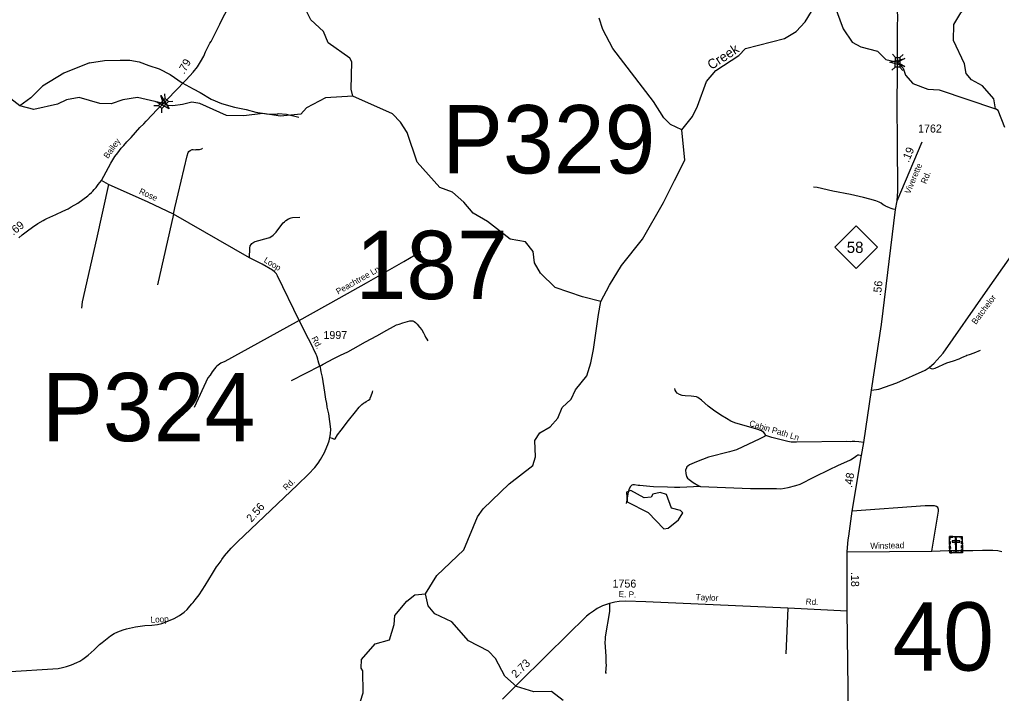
# Model space of a CAD drawing. Extents: x 2220236 to 2384410, y 720751 to 894131.
# Drawn here: x 2298927 to 2314254, y 787885 to 798403 of the extents above; entities that cross this region are included whole.
import ezdxf

# ---------------------------------------------------------------- set-up
doc = ezdxf.new("R2010")
doc.units = 0
for name, color, linetype in [('Exist Cultural Cemetery CELL', 7, 'Continuous'), ('Exist Hydrographic Creek Single Shore', 7, 'Continuous'), ('Exist Hydrographic Creek Single Shore Label', 7, 'Continuous'), ('Exist Hydrographic Misc Water Feature', 7, 'Continuous'), ('Exist Hydrographic Pond Under 1500 Sq Ft', 7, 'Continuous'), ('Exist Road Non-System Type 51', 7, 'Continuous'), ('Exist Road Non-System Type 51 Label', 7, 'Continuous'), ('Exist Road Primary NC Attributed', 7, 'Continuous'), ('Exist Road Primary NC Service Mileage Hundredths English Label', 7, 'Continuous'), ('Exist Road Primary NC Shield CELL', 7, 'Continuous'), ('Exist Road Primary NC Shield Number Label', 7, 'Continuous'), ('Exist Road Primary NC Structure Standard Bridge CELL', 7, 'Continuous'), ('Exist Road Secondary Mileage Hundredths English Label', 7, 'Continuous'), ('Exist Road Secondary Structure Pipe Number Label', 7, 'Continuous'), ('Exist Road Secondary Structure Standard Bridge Attributed CELL', 7, 'Continuous'), ('Exist Road Secondary Structure Standard Bridge CELL', 7, 'Continuous'), ('Exist Road Secondary Structure Standard Bridge Number Label', 7, 'Continuous'), ('Exist Road Secondary Type 51 Attributed', 7, 'Continuous'), ('Exist Road Secondary Type 51 Label', 7, 'Continuous'), ('Exist Road Secondary Type 51 Number Label', 7, 'Continuous')]:
    doc.layers.add(name, color=color, linetype=linetype)

msp = doc.modelspace()

# ---------------------------------------------------------------- linework, layer by layer
at = {"layer": 'Exist Cultural Cemetery CELL'}
for points in [[(2313445, 790332), (2313644, 790333), (2313646, 790079), (2313447, 790077)], [(2313445, 790288), (2313456, 790288), (2313456, 790321), (2313497, 790321), (2313496, 790332), (2313445, 790332)], [(2313446, 790214), (2313445, 790257), (2313457, 790258), (2313457, 790214)], [(2313486, 790264), (2313486, 790245), (2313604, 790246), (2313604, 790265)], [(2313519, 790332), (2313570, 790333), (2313571, 790321), (2313519, 790321)], [(2313554, 790303), (2313535, 790303), (2313537, 790100), (2313556, 790101)], [(2313644, 790290), (2313633, 790290), (2313632, 790322), (2313592, 790322), (2313592, 790333), (2313644, 790333)], [(2313633, 790217), (2313633, 790260), (2313644, 790260), (2313645, 790217)], [(2313446, 790147), (2313446, 790190), (2313457, 790190), (2313458, 790147)], [(2313480, 790077), (2313480, 790089), (2313458, 790089), (2313457, 790129), (2313446, 790129), (2313447, 790077)], [(2313504, 790089), (2313589, 790090), (2313589, 790078), (2313504, 790078)], [(2313613, 790079), (2313613, 790090), (2313635, 790090), (2313634, 790131), (2313645, 790131), (2313646, 790079)], [(2313634, 790151), (2313633, 790194), (2313645, 790194), (2313645, 790151)]]:
    msp.add_lwpolyline(points, close=True, dxfattribs=at)
at = {"layer": 'Exist Hydrographic Creek Single Shore'}
for points in [[(2309267, 796683), (2309431, 796893), (2309512, 797051), (2309650, 797437), (2309797, 797610), (2310153, 797841), (2310260, 797951), (2310867, 798107), (2311050, 798216), (2311190, 798369), (2311288, 798528)], [(2311645, 798641), (2311782, 798259), (2311926, 798052), (2312060, 797978), (2312319, 797913), (2312452, 797781), (2312633, 797737), (2312722, 797644), (2312756, 797534), (2312874, 797404), (2313108, 797316), (2313283, 797306), (2314161, 797011)], [(2309267, 796683), (2309090, 796764), (2308982, 796871), (2308821, 797127), (2308187, 797951), (2308034, 798250), (2307973, 798425)], [(2300017, 797730), (2300252, 797767), (2300496, 797772), (2300649, 797768), (2300791, 797745), (2300942, 797689), (2301104, 797634), (2301275, 797547), (2301466, 797418), (2301637, 797321), (2301748, 797267), (2301918, 797159), (2302080, 797093), (2302282, 797037), (2302465, 797002), (2302616, 796957), (2302779, 796932), (2302952, 796929), (2302962, 796939), (2303094, 796926), (2303287, 796880)], [(2300017, 797730), (2299618, 797568), (2299286, 797365), (2299102, 797181), (2298933, 797055)], [(2304129, 797208), (2303705, 797181), (2303407, 797028), (2303316, 796925), (2303000, 796896), (2302725, 796937), (2302425, 796899), (2302159, 796904), (2301740, 797091), (2301615, 797115), (2301469, 797078), (2301318, 797055), (2301245, 797063), (2301172, 797095), (2300765, 797189), (2300540, 797153), (2300357, 797087), (2300182, 797093), (2299857, 797188), (2299657, 797153), (2299516, 797085), (2299151, 796998), (2298933, 797055), (2298791, 797167)], [(2307286, 794219), (2307059, 794443), (2306964, 794607), (2306946, 794783), (2306827, 794932), (2306585, 794978), (2306233, 795249), (2306006, 795381), (2305863, 795553), (2305686, 795710), (2305486, 795783), (2305132, 796179), (2304977, 796642), (2304875, 796802), (2304749, 796932), (2304129, 797208)], [(2314306, 796718), (2314203, 796986), (2314161, 797011)], [(2309149, 795890), (2309314, 796209), (2309267, 796683)], [(2308001, 794000), (2308135, 794259), (2308326, 794565), (2308652, 794976), (2308977, 795550), (2309149, 795890)], [(2308001, 794000), (2307715, 794077), (2307286, 794219)], [(2307847, 793044), (2307887, 793254), (2307963, 793799), (2308001, 794000)], [(2305262, 789440), (2305443, 789727), (2305863, 790125), (2306074, 790642), (2306164, 790767), (2306568, 791154), (2306940, 791442), (2306980, 791575), (2306970, 791834), (2307051, 791952), (2307208, 792044), (2307332, 792180), (2307397, 792347), (2307538, 792480), (2307603, 792624), (2307783, 792842), (2307847, 793044)], [(2303180, 787137), (2303262, 787271), (2303469, 787391), (2303617, 787568), (2303699, 787617), (2303808, 787560), (2304008, 787597), (2304190, 787680), (2304248, 787765), (2304288, 787891), (2304284, 788239), (2304259, 788280), (2304265, 788415), (2304479, 788660), (2304704, 788719), (2304776, 788961), (2304783, 789102), (2304972, 789324), (2305096, 789424), (2305262, 789440)]]:
    msp.add_lwpolyline(points, dxfattribs=at)
at = {"layer": 'Exist Hydrographic Misc Water Feature'}
for points in [[(2314161, 797011), (2314134, 797167), (2313957, 797367), (2313790, 797465), (2313705, 797563), (2313679, 797713), (2313508, 798077), (2313514, 798327), (2313620, 798511), (2314007, 798892), (2314097, 799109), (2314100, 799542), (2314141, 799649), (2314207, 799717), (2314239, 799866), (2314248, 801323), (2314223, 801349), (2314092, 801888), (2314041, 801939), (2313841, 801970), (2313740, 802051), (2313553, 802385), (2313300, 802716), (2313290, 802896)], [(2304129, 797208), (2304103, 797319), (2304115, 797742), (2304081, 797800), (2303746, 798039), (2303669, 798220), (2303475, 798402), (2303331, 798682)], [(2307413, 787776), (2307229, 787912), (2306953, 787911), (2306685, 787992), (2306501, 788155), (2306356, 788428), (2306247, 788545), (2305937, 788707), (2305675, 789004), (2305407, 789128), (2305306, 789252), (2305262, 789440)]]:
    msp.add_lwpolyline(points, dxfattribs=at)
at = {"layer": 'Exist Hydrographic Pond Under 1500 Sq Ft'}
msp.add_lwpolyline([(2309050, 790465), (2309216, 790593), (2309281, 790701), (2309246, 790742), (2309106, 790775), (2309027, 790989), (2308927, 791021), (2308812, 790996), (2308787, 790946), (2308678, 790935), (2308468, 791051), (2308402, 791026), (2308413, 790875), (2308740, 790711), (2308984, 790455), (2309050, 790465)], dxfattribs=at)
at = {"layer": 'Exist Road Non-System Type 51'}
for p, q in [((2301331, 795365), (2301080, 794260)), ((2303616, 792995), (2303169, 792763)), ((2310919, 789214), (2310889, 788502))]:
    msp.add_line(p, q, dxfattribs=at)
for points in [[(2301331, 795365), (2301349, 795464), (2301400, 795684), (2301542, 796277), (2301558, 796331), (2301570, 796346), (2301592, 796361), (2301621, 796374), (2301639, 796375), (2301671, 796371), (2301683, 796373), (2301735, 796374), (2301773, 796388), (2301783, 796394)], [(2300314, 795831), (2300126, 794979), (2299904, 793996), (2299894, 793900)], [(2312599, 795437), (2312567, 795442), (2312534, 795455), (2312507, 795466), (2312472, 795481), (2312447, 795492), (2312428, 795501), (2312406, 795513), (2312377, 795536), (2312347, 795553), (2312296, 795572), (2312203, 795598), (2312100, 795627), (2311898, 795671), (2311625, 795727), (2311376, 795782), (2311323, 795785)], [(2302516, 794682), (2302523, 794837), (2302529, 794873), (2302541, 794893), (2302554, 794909), (2302582, 794927), (2302606, 794938), (2302813, 794996), (2302835, 795004), (2302885, 795039), (2302932, 795087), (2303003, 795182), (2303043, 795228), (2303060, 795246), (2303082, 795265), (2303124, 795291), (2303164, 795307), (2303188, 795314), (2303304, 795321)], [(2303293, 793707), (2303914, 794057), (2304345, 794295), (2304926, 794626), (2305193, 794782)], [(2303293, 793707), (2302641, 793348), (2302129, 793068), (2302068, 793039), (2302025, 793010), (2302006, 792993), (2301988, 792976), (2301969, 792950), (2301935, 792902), (2301900, 792851), (2301866, 792810), (2301650, 792349)], [(2303616, 792995), (2303668, 793025), (2303833, 793113), (2303939, 793166), (2304051, 793219), (2304134, 793264), (2304325, 793371), (2304503, 793467), (2304658, 793555), (2304765, 793613), (2304810, 793636), (2304852, 793648), (2304912, 793670), (2304981, 793690), (2305018, 793699), (2305036, 793701), (2305051, 793700), (2305068, 793698), (2305087, 793690), (2305110, 793675), (2305135, 793647), (2305172, 793604), (2305207, 793558), (2305233, 793514), (2305255, 793473), (2305266, 793447), (2305285, 793413), (2305302, 793389)], [(2313128, 792974), (2313160, 792959), (2313186, 792951), (2313220, 792961), (2313405, 793044), (2313505, 793078), (2313594, 793108), (2313639, 793127), (2313674, 793145), (2313698, 793156), (2313716, 793164), (2313756, 793175), (2313828, 793203), (2313930, 793243)], [(2303771, 791880), (2303805, 791870), (2303825, 791860), (2303839, 791855), (2303852, 791861), (2303892, 791922), (2303948, 791992), (2304060, 792143), (2304170, 792281), (2304230, 792354), (2304251, 792376), (2304272, 792395), (2304296, 792414), (2304315, 792427), (2304337, 792443), (2304376, 792462), (2304394, 792476), (2304398, 792482), (2304399, 792494), (2304417, 792530), (2304436, 792588), (2304442, 792610)], [(2310577, 791913), (2310569, 791933), (2310546, 791958), (2310508, 791982), (2310438, 792009), (2310095, 792106), (2310031, 792135), (2309962, 792174), (2309872, 792229), (2309761, 792306), (2309674, 792371), (2309575, 792464), (2309517, 792503), (2309493, 792513), (2309411, 792526), (2309319, 792531), (2309269, 792537), (2309229, 792550), (2309194, 792572), (2309178, 792590), (2309162, 792617), (2309156, 792643)], [(2310577, 791913), (2310555, 791897), (2310484, 791856), (2310117, 791686), (2310010, 791655), (2309683, 791570), (2309492, 791499), (2309386, 791452), (2309358, 791434), (2309343, 791420), (2309337, 791406), (2309325, 791368), (2309328, 791316), (2309340, 791268), (2309355, 791246), (2309381, 791222), (2309443, 791177), (2309532, 791124), (2309556, 791112)], [(2312106, 791802), (2312030, 791812), (2311968, 791816), (2311924, 791816), (2311896, 791814), (2311843, 791816), (2311056, 791804), (2310992, 791805), (2310974, 791807), (2310920, 791817), (2310671, 791878), (2310577, 791913)], [(2309556, 791112), (2310340, 791085), (2310742, 791081), (2310812, 791078), (2310926, 791097), (2311047, 791128), (2311111, 791153), (2311339, 791263), (2311570, 791380), (2311701, 791441), (2311900, 791531), (2311954, 791566), (2312000, 791600), (2312015, 791607), (2312029, 791607), (2312068, 791599)], [(2309556, 791112), (2309234, 791099), (2309152, 791100), (2309044, 791105), (2308824, 791108), (2308768, 791112), (2308610, 791130), (2308584, 791132), (2308528, 791141), (2308500, 791141), (2308486, 791137), (2308474, 791127), (2308463, 791113), (2308439, 791070), (2308427, 791026), (2308418, 790970), (2308413, 790926), (2308395, 790848)], [(2313169, 790106), (2313270, 790727), (2313270, 790755), (2313264, 790784), (2313240, 790802), (2313209, 790814), (2313066, 790810), (2311926, 790730)], [(2308137, 789289), (2308135, 789165), (2308070, 788765), (2308066, 788729), (2308065, 788677), (2308077, 788466), (2308080, 788356), (2308082, 788328), (2308076, 788212), (2308086, 788194)]]:
    msp.add_lwpolyline(points, dxfattribs=at)
at = {"layer": 'Exist Road Primary NC Attributed'}
for points in [[(2312633, 797707), (2312634, 797807), (2312632, 798098), (2312632, 798282), (2312636, 798456), (2312626, 798594), (2312610, 798749), (2312537, 799024), (2312475, 799304), (2312374, 799774), (2312280, 800239), (2312245, 800394), (2312210, 800545), (2312134, 800893), (2312123, 800934), (2312090, 801053), (2312062, 801187), (2311995, 801444), (2311973, 801551), (2311936, 801702), (2311906, 801851), (2311864, 802060), (2311809, 802245), (2311741, 802399)], [(2312625, 795575), (2312635, 795725), (2312635, 796001), (2312633, 796216), (2312630, 796528), (2312631, 796667), (2312629, 796885), (2312629, 797070), (2312631, 797582), (2312633, 797707)], [(2312228, 792620), (2312382, 793641), (2312599, 795437), (2312625, 795575)], [(2311847, 790094), (2311851, 790163), (2311860, 790281), (2311871, 790337), (2311926, 790730), (2312068, 791599), (2312106, 791802), (2312228, 792620)], [(2311848, 789169), (2311844, 789935), (2311847, 789965), (2311847, 790094)], [(2312216, 783779), (2312192, 783922), (2312170, 784052), (2312156, 784138), (2312146, 784186), (2312130, 784271), (2312096, 784447), (2312088, 784476), (2312061, 784594), (2312038, 784714), (2311969, 785157), (2311960, 785237), (2311946, 785426), (2311904, 786359), (2311894, 786693), (2311869, 787539), (2311869, 787562), (2311848, 789169)]]:
    msp.add_lwpolyline(points, dxfattribs=at)
at = {"layer": 'Exist Road Primary NC Shield CELL'}
msp.add_lwpolyline([(2311654, 794850), (2311987, 795183), (2312320, 794850), (2311987, 794517)], close=True, dxfattribs=at)
at = {"layer": 'Exist Road Primary NC Structure Standard Bridge CELL'}
for p, q in [((2312600, 797812), (2312553, 797862)), ((2312669, 797811), (2312719, 797858)), ((2312546, 797614), (2312596, 797661)), ((2312714, 797610), (2312667, 797660))]:
    msp.add_line(p, q, dxfattribs=at)
msp.add_lwpolyline([(2312596, 797661), (2312600, 797812), (2312671, 797811), (2312667, 797660)], close=True, dxfattribs=at)
at = {"layer": 'Exist Road Secondary Structure Standard Bridge Attributed CELL'}
for points in [[(2312745, 797671), (2312511, 797741), (2312748, 797798), (2312633, 797737)], [(2301134, 797219), (2301261, 797011), (2301047, 797127), (2301172, 797095)]]:
    msp.add_lwpolyline(points, close=True, dxfattribs=at)
at = {"layer": 'Exist Road Secondary Structure Standard Bridge CELL'}
for p, q in [((2301198, 797174), (2301196, 797243)), ((2301248, 797126), (2301317, 797128)), ((2301025, 797062), (2301094, 797064)), ((2301147, 796946), (2301145, 797015))]:
    msp.add_line(p, q, dxfattribs=at)
msp.add_lwpolyline([(2301094, 797064), (2301197, 797174), (2301249, 797125), (2301145, 797015)], close=True, dxfattribs=at)
at = {"layer": 'Exist Road Secondary Type 51 Attributed'}
msp.add_line((2312625, 795575), (2313015, 796493), dxfattribs=at)
for points in [[(2301166, 797089), (2301351, 797283), (2301525, 797463), (2301639, 797585), (2301704, 797666), (2301753, 797746), (2301801, 797833), (2301829, 797900), (2301899, 798033), (2301915, 798059), (2302054, 798332), (2302105, 798439), (2302159, 798537), (2302201, 798608), (2302257, 798728), (2302375, 798961), (2302506, 799131), (2302545, 799182), (2302596, 799252)], [(2300204, 795892), (2300350, 796161), (2300412, 796264), (2300458, 796323), (2300512, 796395), (2300553, 796438), (2300602, 796495), (2300667, 796564), (2300805, 796717), (2300865, 796774), (2300904, 796816), (2300996, 796914), (2301070, 796992), (2301166, 797089)], [(2298699, 788221), (2299527, 788274), (2299596, 788287), (2299661, 788304), (2299738, 788331), (2299819, 788367), (2299868, 788389), (2299912, 788420), (2299995, 788480), (2300089, 788565), (2300174, 788650), (2300214, 788679), (2300344, 788781), (2300403, 788820), (2300458, 788844), (2300544, 788877), (2300594, 788891), (2300738, 788926), (2300881, 788942), (2300989, 788947), (2301081, 788962), (2301147, 788975), (2301191, 788991), (2301338, 789053), (2301421, 789098), (2301495, 789155), (2301542, 789195), (2301587, 789246), (2301617, 789282), (2301636, 789302), (2301667, 789344), (2301728, 789423), (2301823, 789568), (2301937, 789756), (2301986, 789833), (2302001, 789860), (2302025, 789892), (2302073, 789955), (2302086, 789976), (2302128, 790030), (2302231, 790150), (2302331, 790250), (2303264, 791138), (2303436, 791306), (2303534, 791411), (2303586, 791480), (2303626, 791536), (2303687, 791645), (2303725, 791733), (2303739, 791768), (2303761, 791825), (2303771, 791880), (2303783, 791939), (2303784, 792011), (2303752, 792247), (2303731, 792351), (2303721, 792411), (2303710, 792477), (2303691, 792589), (2303654, 792822), (2303637, 792902), (2303628, 792941), (2303623, 792973), (2303616, 792995), (2303601, 793041), (2303590, 793075), (2303582, 793104), (2303571, 793141), (2303569, 793153), (2303559, 793177), (2303469, 793362), (2303438, 793419), (2303293, 793707), (2302952, 794404), (2302935, 794433), (2302911, 794461), (2302877, 794491), (2302716, 794585), (2302516, 794682), (2301331, 795365), (2300932, 795554), (2300314, 795831), (2300204, 795892)], [(2298917, 794997), (2298967, 795041), (2299052, 795108), (2299127, 795164), (2299212, 795220), (2299294, 795265), (2299323, 795281), (2299351, 795298), (2299397, 795319), (2299490, 795361), (2299600, 795414), (2299683, 795450), (2299733, 795479), (2299834, 795536), (2299916, 795593), (2299990, 795652), (2300016, 795676), (2300048, 795702), (2300072, 795725), (2300092, 795750), (2300120, 795782), (2300156, 795828), (2300204, 795892)], [(2312228, 792620), (2312340, 792635), (2312623, 792733), (2313065, 792931), (2313128, 792974), (2313207, 793042), (2313346, 793195), (2314006, 794142), (2314549, 794911), (2314685, 795070), (2315170, 795663), (2315312, 795837)], [(2311847, 790094), (2313169, 790106), (2313428, 790113), (2313535, 790113), (2313637, 790116), (2313724, 790115), (2313811, 790116), (2313957, 790120), (2314119, 790118), (2314200, 790113), (2314261, 790101)], [(2311848, 789169), (2310919, 789214), (2308701, 789313), (2308386, 789325), (2308289, 789321), (2308217, 789310), (2308137, 789289), (2308029, 789249), (2307943, 789209), (2307884, 789169), (2307822, 789127), (2307775, 789088), (2307163, 788485), (2306700, 788028), (2306467, 787795)]]:
    msp.add_lwpolyline(points, dxfattribs=at)

# ---------------------------------------------------------------- texts
at = {"layer": 'Exist Hydrographic Creek Single Shore Label'}
msp.add_text('Creek', height=150, rotation=32.9976, dxfattribs=at).set_placement((2309726, 797615))
at = {"layer": 'Exist Road Non-System Type 51 Label'}
for s, rotation, p in [('Peachtree Ln', 29.355, (2303900, 794108)), ('Cabin Path Ln', 343.163, (2310310, 792062))]:
    msp.add_text(s, height=95, rotation=rotation, dxfattribs=at).set_placement(p)
at = {"layer": 'Exist Road Primary NC Service Mileage Hundredths English Label'}
for s, rotation, p in [('.56', 83.0961, (2312373, 794089)), ('.48', 80.7504, (2311921, 791090)), ('.18', 270.2961, (2311907, 789780))]:
    msp.add_text(s, height=125, rotation=rotation, dxfattribs=at).set_placement(p)
at = {"layer": 'Exist Road Primary NC Shield Number Label'}
msp.add_text('58', height=175, dxfattribs=at).set_placement((2311841, 794761))
at = {"layer": 'Exist Road Secondary Mileage Hundredths English Label'}
for s, rotation, p in [('.79', 60.9604, (2301497, 797542)), ('.19', 66.996, (2312807, 796165)), ('.69', 37.9946, (2298828, 795029)), ('2.56', 49.044, (2302548, 790547)), ('2.73', 44.0398, (2306676, 788117))]:
    msp.add_text(s, height=125, rotation=rotation, dxfattribs=at).set_placement(p)
at = {"layer": 'Exist Road Secondary Structure Pipe Number Label'}
for s, p in [('P329', (2305522, 796002)), ('P324', (2299275, 791822))]:
    msp.add_text(s, height=1066.3, dxfattribs=at).set_placement(p)
at = {"layer": 'Exist Road Secondary Structure Standard Bridge Number Label'}
for s, p in [('187', (2304171, 794040)), ('40', (2312553, 788240))]:
    msp.add_text(s, height=1066.3, dxfattribs=at).set_placement(p)
at = {"layer": 'Exist Road Secondary Type 51 Label'}
for s, rotation, p in [('Bailey', 54.5117, (2300306, 796225)), ('Viverette', 67.3859, (2312827, 795673)), ('Rd.', 67.3859, (2313079, 795830)), ('Rose', 335.774, (2300783, 795689)), ('Loop', 328.4084, (2302730, 794624)), ('Batchelor', 53.2523, (2313857, 793635)), ('Rd.', 298.0211, (2303479, 793429)), ('Rd.', 43.4315, (2303091, 791045)), ('Winstead', 1.2174, (2312209, 790140)), ('E. P.', 357.7376, (2308278, 789389)), ('Taylor', 357.7376, (2309480, 789341)), ('Rd.', 357.2797, (2311198, 789271)), ('Loop', 2.7618, (2300974, 788987))]:
    msp.add_text(s, height=95, rotation=rotation, dxfattribs=at).set_placement(p)
at = {"layer": 'Exist Road Secondary Type 51 Number Label'}
for s, p in [('1762', (2312953, 796640)), ('1997', (2303670, 793417)), ('1756', (2308183, 789536))]:
    msp.add_text(s, height=125, dxfattribs=at).set_placement(p)

doc.saveas('drawing.dxf')
